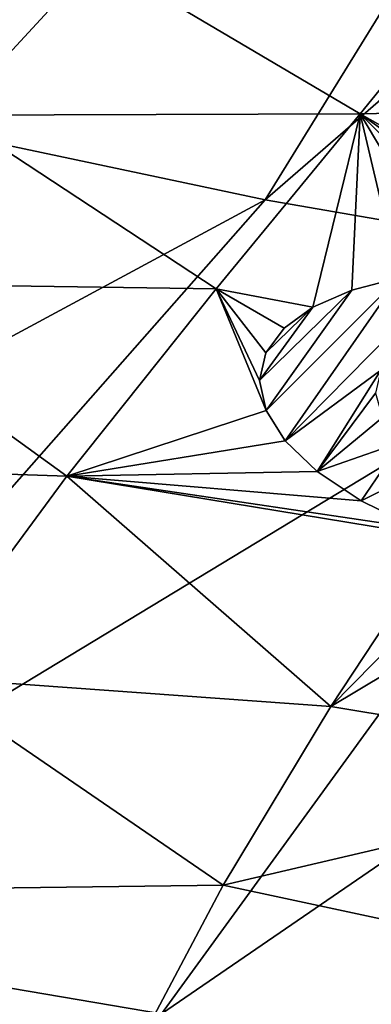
# Model space of a CAD drawing. Header units: metres. Extents: x -106 to 264, y -111 to 81.
# Tile 354 of 549: x 183.39 to 185.31, y 11.86 to 17.24. Entities that reach past the tile are written whole.
import ezdxf

# ---------------------------------------------------------------- set-up
doc = ezdxf.new("R2010")
doc.units = ezdxf.units.M
doc.layers.add('solid_20422013', color=7, linetype='CONTINUOUS')

msp = doc.modelspace()

# ---------------------------------------------------------------- linework, layer by layer
at = {"layer": 'solid_20422013'}
for points in [[(185.529938, 20.506741, 224.918991), (180.343979, 17.278784, 229.798889), (182.470581, 16.736795, 231.304321)], [(187.107803, 20.117807, 225.999298), (185.529938, 20.506741, 224.918991), (182.470581, 16.736795, 231.304321)], [(187.107803, 20.117807, 225.999298), (182.470581, 16.736795, 231.304321), (184.726761, 16.258686, 232.632324)], [(188.776306, 19.775019, 226.951431), (187.107803, 20.117807, 225.999298), (184.726761, 16.258686, 232.632324)], [(188.776306, 19.775019, 226.951431), (184.726761, 16.258686, 232.632324), (187.09584, 15.847991, 233.773071)], [(181.940247, 17.960276, 160.58165), (183.808136, 17.580442, 160.543701), (183.015457, 16.720837, 162.770691)], [(185.972076, 17.622681, 159.470749), (185.247604, 16.729324, 161.85376), (183.808136, 17.580442, 160.543701)], [(185.972076, 17.622681, 159.470749), (187.389786, 16.772614, 160.91568), (185.247604, 16.729324, 161.85376)], [(185.247604, 16.729324, 161.85376), (183.015457, 16.720837, 162.770691), (183.808136, 17.580442, 160.543701)], [(185.247604, 16.729324, 161.85376), (187.389786, 16.772614, 160.91568), (186.797409, 15.849249, 163.306564)], [(184.726761, 16.258686, 232.632324), (182.470581, 16.736795, 231.304321), (178.462631, 12.877183, 236.787155)], [(184.46022, 15.771023, 164.296158), (182.181747, 15.803082, 165.056229), (183.015457, 16.720837, 162.770691)], [(185.247604, 16.729324, 161.85376), (184.46022, 15.771023, 164.296158), (183.015457, 16.720837, 162.770691)], [(184.988525, 15.671093, 164.332047), (184.46022, 15.771023, 164.296158), (185.247604, 16.729324, 161.85376)], [(185.20163, 15.763884, 164.050674), (184.988525, 15.671093, 164.332047), (185.247604, 16.729324, 161.85376)], [(185.457672, 15.831779, 163.808609), (185.20163, 15.763884, 164.050674), (185.247604, 16.729324, 161.85376)], [(186.428894, 15.883251, 163.35405), (185.247604, 16.729324, 161.85376), (186.797409, 15.849249, 163.306564)], [(185.757401, 15.874909, 163.606186), (185.457672, 15.831779, 163.808609), (185.247604, 16.729324, 161.85376)], [(186.083878, 15.892225, 163.452881), (185.757401, 15.874909, 163.606186), (185.247604, 16.729324, 161.85376)], [(186.428894, 15.883251, 163.35405), (186.083878, 15.892225, 163.452881), (185.247604, 16.729324, 161.85376)], [(184.726761, 16.258686, 232.632324), (178.462631, 12.877183, 236.787155), (181.244278, 12.29898, 238.393173)], [(187.09584, 15.847991, 233.773071), (184.726761, 16.258686, 232.632324), (181.244278, 12.29898, 238.393173)], [(187.09584, 15.847991, 233.773071), (181.244278, 12.29898, 238.393173), (184.160324, 11.802539, 239.772095)], [(189.560303, 15.507747, 234.71814), (187.09584, 15.847991, 233.773071), (184.160324, 11.802539, 239.772095)], [(185.757401, 15.874909, 163.606186), (184.837555, 14.938558, 166.003418), (185.457672, 15.831779, 163.808609)], [(185.359253, 15.324987, 164.977661), (184.837555, 14.938558, 166.003418), (185.757401, 15.874909, 163.606186)], [(183.64415, 14.744815, 166.808502), (181.336838, 14.824584, 167.409195), (182.181747, 15.803082, 165.056229)], [(184.46022, 15.771023, 164.296158), (183.64415, 14.744815, 166.808502), (182.181747, 15.803082, 165.056229)], [(185.457672, 15.831779, 163.808609), (184.837555, 14.938558, 166.003418), (184.733078, 15.104958, 165.670959)], [(185.457672, 15.831779, 163.808609), (184.733078, 15.104958, 165.670959), (185.20163, 15.763884, 164.050674)], [(184.733078, 15.104958, 165.670959), (183.64415, 14.744815, 166.808502), (184.46022, 15.771023, 164.296158)], [(184.697327, 15.269572, 165.320267), (184.733078, 15.104958, 165.670959), (184.46022, 15.771023, 164.296158)], [(184.730453, 15.419857, 164.977615), (184.697327, 15.269572, 165.320267), (184.46022, 15.771023, 164.296158)], [(184.831482, 15.556495, 164.640839), (184.730453, 15.419857, 164.977615), (184.46022, 15.771023, 164.296158)], [(184.988525, 15.671093, 164.332047), (184.831482, 15.556495, 164.640839), (184.46022, 15.771023, 164.296158)], [(185.20163, 15.763884, 164.050674), (184.733078, 15.104958, 165.670959), (184.697327, 15.269572, 165.320267)], [(185.20163, 15.763884, 164.050674), (184.697327, 15.269572, 165.320267), (184.988525, 15.671093, 164.332047)], [(184.988525, 15.671093, 164.332047), (184.697327, 15.269572, 165.320267), (184.730453, 15.419857, 164.977615)], [(184.988525, 15.671093, 164.332047), (184.730453, 15.419857, 164.977615), (184.831482, 15.556495, 164.640839)], [(189.560303, 15.507747, 234.71814), (184.160324, 11.802539, 239.772095), (187.189865, 11.391417, 240.914032)], [(185.359253, 15.324987, 164.977661), (185.012497, 14.770696, 166.31781), (184.837555, 14.938558, 166.003418)], [(185.359253, 15.324987, 164.977661), (185.33136, 15.200415, 165.264282), (185.012497, 14.770696, 166.31781)], [(185.33136, 15.200415, 165.264282), (185.369003, 15.067482, 165.548721), (185.012497, 14.770696, 166.31781)], [(184.733078, 15.104958, 165.670959), (184.837555, 14.938558, 166.003418), (183.64415, 14.744815, 166.808502)], [(185.369003, 15.067482, 165.548721), (185.471817, 14.931354, 165.817917), (185.012497, 14.770696, 166.31781)], [(184.837555, 14.938558, 166.003418), (185.012497, 14.770696, 166.31781), (183.64415, 14.744815, 166.808502)], [(185.471817, 14.931354, 165.817917), (185.252335, 14.61153, 166.594986), (185.012497, 14.770696, 166.31781)], [(185.471817, 14.931354, 165.817917), (185.635574, 14.800594, 166.059586), (185.252335, 14.61153, 166.594986)], [(183.64415, 14.744815, 166.808502), (182.83548, 13.647697, 169.401428), (181.336838, 14.824584, 167.409195)], [(185.012497, 14.770696, 166.31781), (185.252335, 14.61153, 166.594986), (183.64415, 14.744815, 166.808502)], [(185.635574, 14.800594, 166.059586), (185.557343, 14.461781, 166.834625), (185.252335, 14.61153, 166.594986)], [(185.086807, 13.485347, 169.110733), (182.83548, 13.647697, 169.401428), (183.64415, 14.744815, 166.808502)], [(185.694427, 14.407489, 166.914612), (185.086807, 13.485347, 169.110733), (183.64415, 14.744815, 166.808502)], [(185.557343, 14.461781, 166.834625), (185.694427, 14.407489, 166.914612), (183.64415, 14.744815, 166.808502)], [(185.252335, 14.61153, 166.594986), (185.557343, 14.461781, 166.834625), (183.64415, 14.744815, 166.808502)], [(185.920135, 14.333318, 167.013809), (185.086807, 13.485347, 169.110733), (185.694427, 14.407489, 166.914612)], [(186.335724, 14.232778, 167.119934), (185.086807, 13.485347, 169.110733), (185.920135, 14.333318, 167.013809)], [(186.335724, 14.232778, 167.119934), (187.183121, 13.136764, 169.345245), (185.086807, 13.485347, 169.110733)], [(184.497421, 12.507689, 171.377686), (182.070236, 12.476669, 172.085556), (182.83548, 13.647697, 169.401428)], [(185.086807, 13.485347, 169.110733), (184.497421, 12.507689, 171.377686), (182.83548, 13.647697, 169.401428)], [(185.086807, 13.485347, 169.110733), (187.183121, 13.136764, 169.345245), (184.497421, 12.507689, 171.377686)], [(184.497421, 12.507689, 171.377686), (187.183121, 13.136764, 169.345245), (186.618774, 12.052597, 171.863571)], [(184.497421, 12.507689, 171.377686), (183.953506, 11.476107, 173.712692), (182.070236, 12.476669, 172.085556)], [(184.497421, 12.507689, 171.377686), (186.618774, 12.052597, 171.863571), (183.953506, 11.476107, 173.712692)], [(183.953506, 11.476107, 173.712692), (181.38446, 11.228749, 174.871582), (182.070236, 12.476669, 172.085556)], [(184.160324, 11.802539, 239.772095), (181.244278, 12.29898, 238.393173), (180.802429, 7.496829, 245.356094)], [(183.953506, 11.476107, 173.712692), (186.618774, 12.052597, 171.863571), (186.108688, 10.903306, 174.462753)]]:
    msp.add_3dface(points, dxfattribs=at)

doc.saveas('drawing.dxf')
